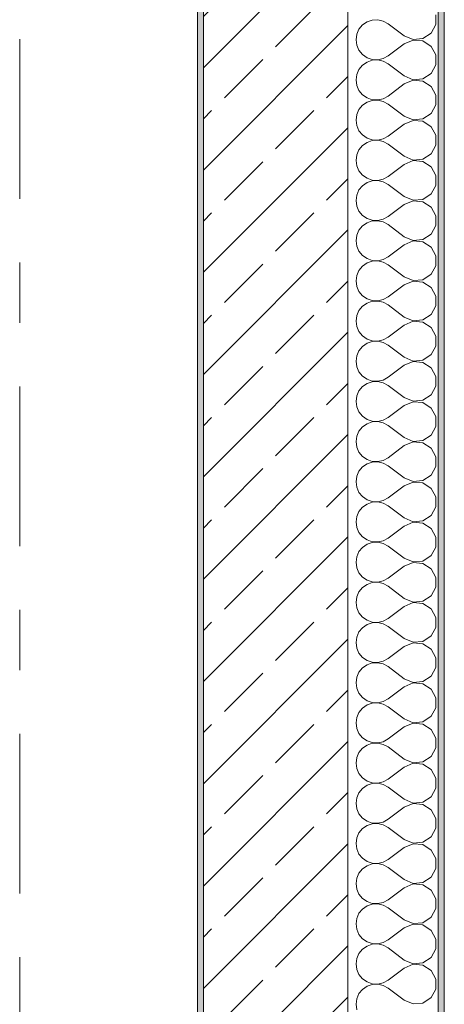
# Model space of a CAD drawing. Header units: metres. Extents: x -3.6 to 84.5, y -11 to 16.8.
# Tile 349 of 361: x 61.7 to 62.4, y 9.4 to 11. Entities that reach past the tile are written whole.
import ezdxf

# ---------------------------------------------------------------- set-up
doc = ezdxf.new("R2010")
doc.units = ezdxf.units.M
doc.header["$MEASUREMENT"] = 0
doc.linetypes.add('Strichlinie doppelt', pattern=[0.546806, 0.264583, -0.105833, 0.070556, -0.105833])
doc.layers.add('451 - Universal.Achsen Raster', color=7, linetype='Continuous')
doc.layers.add('604 - Struktur.Wand Aussen', color=7, linetype='Continuous')

# ---------------------------------------------------------------- blocks, each defined once
blk = doc.blocks.new('*X69')
at = {"layer": '604 - Struktur.Wand Aussen', "color": 7, "linetype": 'Continuous', "lineweight": 5}
for p, q in [((62.3068, 11.0298), (62.2992, 11.0246)), ((62.3155, 11.0328), (62.3068, 11.0298)), ((62.3247, 11.0332), (62.3155, 11.0328)), ((62.3336, 11.0311), (62.3247, 11.0332)), ((62.3417, 11.0267), (62.3336, 11.0311)), ((62.3684, 11.0067), (62.3417, 11.0267)), ((62.4207, 11.0252), (62.4207, 11.0415)), ((62.2933, 11.0175), (62.2896, 11.0091)), ((62.2992, 11.0246), (62.2933, 11.0175)), ((62.3995, 11.0019), (62.413, 11.0109)), ((62.413, 11.0109), (62.4207, 11.0252)), ((62.2896, 11.0091), (62.2884, 11)), ((62.2884, 11), (62.2896, 10.9909)), ((62.3684, 11.0067), (62.3833, 11.0004)), ((62.3833, 10.9996), (62.3684, 10.9933)), ((62.3833, 11.0004), (62.3995, 11.0019)), ((62.3995, 10.9981), (62.3833, 10.9996)), ((62.413, 10.9891), (62.3995, 10.9981)), ((62.2896, 10.9909), (62.2933, 10.9825)), ((62.2933, 10.9825), (62.2992, 10.9754)), ((62.3684, 10.9933), (62.3417, 10.9733)), ((62.4207, 10.9748), (62.413, 10.9891)), ((62.2992, 10.9754), (62.3068, 10.9702)), ((62.3068, 10.9631), (62.2992, 10.9579)), ((62.3068, 10.9702), (62.3155, 10.9672)), ((62.3155, 10.9661), (62.3068, 10.9631)), ((62.3155, 10.9672), (62.3247, 10.9668)), ((62.3247, 10.9665), (62.3155, 10.9661)), ((62.3247, 10.9668), (62.3336, 10.9689)), ((62.3336, 10.9645), (62.3247, 10.9665)), ((62.3336, 10.9689), (62.3417, 10.9733)), ((62.3417, 10.96), (62.3336, 10.9645)), ((62.4207, 10.9585), (62.4207, 10.9748)), ((62.2933, 10.9509), (62.2896, 10.9424)), ((62.2992, 10.9579), (62.2933, 10.9509)), ((62.3684, 10.94), (62.3417, 10.96)), ((62.413, 10.9442), (62.4207, 10.9585)), ((62.2896, 10.9424), (62.2884, 10.9333)), ((62.2884, 10.9333), (62.2896, 10.9242)), ((62.3684, 10.94), (62.3833, 10.9337)), ((62.3833, 10.933), (62.3684, 10.9267)), ((62.3833, 10.9337), (62.3995, 10.9352)), ((62.3995, 10.9314), (62.3833, 10.933)), ((62.3995, 10.9352), (62.413, 10.9442)), ((62.413, 10.9224), (62.3995, 10.9314)), ((62.2896, 10.9242), (62.2933, 10.9158)), ((62.2933, 10.9158), (62.2992, 10.9087)), ((62.3684, 10.9267), (62.3417, 10.9067)), ((62.4207, 10.9081), (62.413, 10.9224)), ((62.2992, 10.9087), (62.3068, 10.9035)), ((62.3068, 10.8965), (62.2992, 10.8913)), ((62.3068, 10.9035), (62.3155, 10.9006)), ((62.3155, 10.8994), (62.3068, 10.8965)), ((62.3155, 10.9006), (62.3247, 10.9001)), ((62.3247, 10.8999), (62.3155, 10.8994)), ((62.3247, 10.9001), (62.3336, 10.9022)), ((62.3336, 10.8978), (62.3247, 10.8999)), ((62.3336, 10.9022), (62.3417, 10.9067)), ((62.3417, 10.8933), (62.3336, 10.8978)), ((62.4207, 10.8919), (62.4207, 10.9081)), ((62.2933, 10.8842), (62.2896, 10.8758)), ((62.2992, 10.8913), (62.2933, 10.8842)), ((62.3684, 10.8733), (62.3417, 10.8933)), ((62.413, 10.8776), (62.4207, 10.8919)), ((62.2896, 10.8758), (62.2884, 10.8667)), ((62.2884, 10.8667), (62.2896, 10.8576)), ((62.3684, 10.8733), (62.3833, 10.867)), ((62.3833, 10.8663), (62.3684, 10.86)), ((62.3833, 10.867), (62.3995, 10.8686)), ((62.3995, 10.8648), (62.3833, 10.8663)), ((62.3995, 10.8686), (62.413, 10.8776)), ((62.413, 10.8558), (62.3995, 10.8648)), ((62.2896, 10.8576), (62.2933, 10.8491)), ((62.2933, 10.8491), (62.2992, 10.8421)), ((62.3684, 10.86), (62.3417, 10.84)), ((62.4207, 10.8415), (62.413, 10.8558)), ((62.2992, 10.8421), (62.3068, 10.8369)), ((62.3068, 10.8369), (62.3155, 10.8339)), ((62.3155, 10.8328), (62.3068, 10.8298)), ((62.3155, 10.8339), (62.3247, 10.8335)), ((62.3247, 10.8332), (62.3155, 10.8328)), ((62.3247, 10.8335), (62.3336, 10.8355)), ((62.3336, 10.8311), (62.3247, 10.8332)), ((62.3336, 10.8355), (62.3417, 10.84)), ((62.3417, 10.8267), (62.3336, 10.8311)), ((62.4207, 10.8252), (62.4207, 10.8415)), ((62.2933, 10.8175), (62.2896, 10.8091)), ((62.2992, 10.8246), (62.2933, 10.8175)), ((62.3068, 10.8298), (62.2992, 10.8246)), ((62.3684, 10.8067), (62.3417, 10.8267)), ((62.413, 10.8109), (62.4207, 10.8252)), ((62.2896, 10.8091), (62.2884, 10.8)), ((62.2884, 10.8), (62.2896, 10.7909)), ((62.3684, 10.8067), (62.3833, 10.8004)), ((62.3833, 10.7996), (62.3684, 10.7933)), ((62.3833, 10.8004), (62.3995, 10.8019)), ((62.3995, 10.7981), (62.3833, 10.7996)), ((62.3995, 10.8019), (62.413, 10.8109)), ((62.413, 10.7891), (62.3995, 10.7981)), ((62.2896, 10.7909), (62.2933, 10.7825)), ((62.2933, 10.7825), (62.2992, 10.7754)), ((62.3684, 10.7933), (62.3417, 10.7733)), ((62.4207, 10.7748), (62.413, 10.7891)), ((62.2992, 10.7754), (62.3068, 10.7702)), ((62.3068, 10.7702), (62.3155, 10.7672)), ((62.3155, 10.7661), (62.3068, 10.7631)), ((62.3155, 10.7672), (62.3247, 10.7668)), ((62.3247, 10.7665), (62.3155, 10.7661)), ((62.3247, 10.7668), (62.3336, 10.7689)), ((62.3336, 10.7645), (62.3247, 10.7665)), ((62.3336, 10.7689), (62.3417, 10.7733)), ((62.4207, 10.7585), (62.4207, 10.7748)), ((62.2933, 10.7509), (62.2896, 10.7424)), ((62.2992, 10.7579), (62.2933, 10.7509)), ((62.3068, 10.7631), (62.2992, 10.7579)), ((62.3417, 10.76), (62.3336, 10.7645)), ((62.3684, 10.74), (62.3417, 10.76)), ((62.413, 10.7442), (62.4207, 10.7585)), ((62.2896, 10.7424), (62.2884, 10.7333)), ((62.2884, 10.7333), (62.2896, 10.7242)), ((62.3684, 10.74), (62.3833, 10.7337)), ((62.3833, 10.733), (62.3684, 10.7267)), ((62.3833, 10.7337), (62.3995, 10.7352)), ((62.3995, 10.7314), (62.3833, 10.733)), ((62.3995, 10.7352), (62.413, 10.7442)), ((62.2896, 10.7242), (62.2933, 10.7158)), ((62.3684, 10.7267), (62.3417, 10.7067)), ((62.413, 10.7224), (62.3995, 10.7314)), ((62.4207, 10.7081), (62.413, 10.7224)), ((62.2933, 10.7158), (62.2992, 10.7087)), ((62.2992, 10.7087), (62.3068, 10.7035)), ((62.3068, 10.7035), (62.3155, 10.7006)), ((62.3155, 10.7006), (62.3247, 10.7001)), ((62.3247, 10.6999), (62.3155, 10.6994)), ((62.3247, 10.7001), (62.3336, 10.7022)), ((62.3336, 10.6978), (62.3247, 10.6999)), ((62.3336, 10.7022), (62.3417, 10.7067)), ((62.4207, 10.6919), (62.4207, 10.7081)), ((62.2933, 10.6842), (62.2896, 10.6758)), ((62.2992, 10.6913), (62.2933, 10.6842)), ((62.3068, 10.6965), (62.2992, 10.6913)), ((62.3155, 10.6994), (62.3068, 10.6965)), ((62.3417, 10.6933), (62.3336, 10.6978)), ((62.3684, 10.6733), (62.3417, 10.6933)), ((62.413, 10.6776), (62.4207, 10.6919)), ((62.2896, 10.6758), (62.2884, 10.6667)), ((62.3684, 10.6733), (62.3833, 10.667)), ((62.3833, 10.667), (62.3995, 10.6686)), ((62.3995, 10.6686), (62.413, 10.6776)), ((62.2884, 10.6667), (62.2896, 10.6576)), ((62.2896, 10.6576), (62.2933, 10.6491)), ((62.3684, 10.66), (62.3417, 10.64)), ((62.3833, 10.6663), (62.3684, 10.66)), ((62.3995, 10.6648), (62.3833, 10.6663)), ((62.413, 10.6558), (62.3995, 10.6648)), ((62.4207, 10.6415), (62.413, 10.6558)), ((62.2933, 10.6491), (62.2992, 10.6421)), ((62.2992, 10.6421), (62.3068, 10.6369)), ((62.3068, 10.6369), (62.3155, 10.6339)), ((62.3247, 10.6335), (62.3336, 10.6355)), ((62.3336, 10.6355), (62.3417, 10.64)), ((62.4207, 10.6252), (62.4207, 10.6415)), ((62.2992, 10.6246), (62.2933, 10.6175)), ((62.3068, 10.6298), (62.2992, 10.6246)), ((62.3155, 10.6328), (62.3068, 10.6298)), ((62.3155, 10.6339), (62.3247, 10.6335)), ((62.3247, 10.6332), (62.3155, 10.6328)), ((62.3336, 10.6311), (62.3247, 10.6332)), ((62.3417, 10.6267), (62.3336, 10.6311)), ((62.3684, 10.6067), (62.3417, 10.6267)), ((62.413, 10.6109), (62.4207, 10.6252)), ((62.2896, 10.6091), (62.2884, 10.6)), ((62.2933, 10.6175), (62.2896, 10.6091)), ((62.3684, 10.6067), (62.3833, 10.6004)), ((62.3833, 10.6004), (62.3995, 10.6019)), ((62.3995, 10.6019), (62.413, 10.6109)), ((62.2884, 10.6), (62.2896, 10.5909)), ((62.2896, 10.5909), (62.2933, 10.5825)), ((62.3684, 10.5933), (62.3417, 10.5733)), ((62.3833, 10.5996), (62.3684, 10.5933)), ((62.3995, 10.5981), (62.3833, 10.5996)), ((62.413, 10.5891), (62.3995, 10.5981)), ((62.4207, 10.5748), (62.413, 10.5891)), ((62.2933, 10.5825), (62.2992, 10.5754)), ((62.2992, 10.5754), (62.3068, 10.5702)), ((62.3068, 10.5702), (62.3155, 10.5672)), ((62.3336, 10.5689), (62.3417, 10.5733)), ((62.4207, 10.5585), (62.4207, 10.5748)), ((62.2992, 10.5579), (62.2933, 10.5509)), ((62.3068, 10.5631), (62.2992, 10.5579)), ((62.3155, 10.5661), (62.3068, 10.5631)), ((62.3155, 10.5672), (62.3247, 10.5668)), ((62.3247, 10.5665), (62.3155, 10.5661)), ((62.3247, 10.5668), (62.3336, 10.5689)), ((62.3336, 10.5645), (62.3247, 10.5665)), ((62.3417, 10.56), (62.3336, 10.5645)), ((62.3684, 10.54), (62.3417, 10.56)), ((62.413, 10.5442), (62.4207, 10.5585)), ((62.2896, 10.5424), (62.2884, 10.5333)), ((62.2933, 10.5509), (62.2896, 10.5424)), ((62.3684, 10.54), (62.3833, 10.5337)), ((62.3995, 10.5352), (62.413, 10.5442)), ((62.2884, 10.5333), (62.2896, 10.5242)), ((62.2896, 10.5242), (62.2933, 10.5158)), ((62.3684, 10.5267), (62.3417, 10.5067)), ((62.3833, 10.533), (62.3684, 10.5267)), ((62.3833, 10.5337), (62.3995, 10.5352)), ((62.3995, 10.5314), (62.3833, 10.533)), ((62.413, 10.5224), (62.3995, 10.5314)), ((62.4207, 10.5081), (62.413, 10.5224)), ((62.2933, 10.5158), (62.2992, 10.5087)), ((62.2992, 10.5087), (62.3068, 10.5035)), ((62.3336, 10.5022), (62.3417, 10.5067)), ((62.4207, 10.4919), (62.4207, 10.5081)), ((62.2992, 10.4913), (62.2933, 10.4842)), ((62.3068, 10.4965), (62.2992, 10.4913)), ((62.3068, 10.5035), (62.3155, 10.5006)), ((62.3155, 10.4994), (62.3068, 10.4965)), ((62.3155, 10.5006), (62.3247, 10.5001)), ((62.3247, 10.4999), (62.3155, 10.4994)), ((62.3247, 10.5001), (62.3336, 10.5022)), ((62.3336, 10.4978), (62.3247, 10.4999)), ((62.3417, 10.4933), (62.3336, 10.4978)), ((62.3684, 10.4733), (62.3417, 10.4933)), ((62.413, 10.4776), (62.4207, 10.4919)), ((62.2896, 10.4758), (62.2884, 10.4667)), ((62.2933, 10.4842), (62.2896, 10.4758)), ((62.3684, 10.4733), (62.3833, 10.467)), ((62.3995, 10.4686), (62.413, 10.4776)), ((62.2884, 10.4667), (62.2896, 10.4576)), ((62.2896, 10.4576), (62.2933, 10.4491)), ((62.3684, 10.46), (62.3417, 10.44)), ((62.3833, 10.4663), (62.3684, 10.46)), ((62.3833, 10.467), (62.3995, 10.4686)), ((62.3995, 10.4648), (62.3833, 10.4663)), ((62.413, 10.4558), (62.3995, 10.4648)), ((62.4207, 10.4415), (62.413, 10.4558)), ((62.2933, 10.4491), (62.2992, 10.4421)), ((62.2992, 10.4421), (62.3068, 10.4369)), ((62.3336, 10.4355), (62.3417, 10.44)), ((62.4207, 10.4252), (62.4207, 10.4415)), ((62.2992, 10.4246), (62.2933, 10.4175)), ((62.3068, 10.4298), (62.2992, 10.4246)), ((62.3068, 10.4369), (62.3155, 10.4339)), ((62.3155, 10.4328), (62.3068, 10.4298)), ((62.3155, 10.4339), (62.3247, 10.4335)), ((62.3247, 10.4332), (62.3155, 10.4328)), ((62.3247, 10.4335), (62.3336, 10.4355)), ((62.3336, 10.4311), (62.3247, 10.4332)), ((62.3417, 10.4267), (62.3336, 10.4311)), ((62.3684, 10.4067), (62.3417, 10.4267)), ((62.413, 10.4109), (62.4207, 10.4252)), ((62.2896, 10.4091), (62.2884, 10.4)), ((62.2933, 10.4175), (62.2896, 10.4091)), ((62.3684, 10.4067), (62.3833, 10.4004)), ((62.3995, 10.4019), (62.413, 10.4109)), ((62.2884, 10.4), (62.2896, 10.3909)), ((62.2896, 10.3909), (62.2933, 10.3825)), ((62.3684, 10.3933), (62.3417, 10.3733)), ((62.3833, 10.3996), (62.3684, 10.3933)), ((62.3833, 10.4004), (62.3995, 10.4019)), ((62.3995, 10.3981), (62.3833, 10.3996)), ((62.413, 10.3891), (62.3995, 10.3981)), ((62.2933, 10.3825), (62.2992, 10.3754)), ((62.2992, 10.3754), (62.3068, 10.3702)), ((62.3336, 10.3689), (62.3417, 10.3733)), ((62.4207, 10.3748), (62.413, 10.3891)), ((62.4207, 10.3585), (62.4207, 10.3748)), ((62.2992, 10.3579), (62.2933, 10.3509)), ((62.3068, 10.3631), (62.2992, 10.3579)), ((62.3068, 10.3702), (62.3155, 10.3672)), ((62.3155, 10.3661), (62.3068, 10.3631)), ((62.3155, 10.3672), (62.3247, 10.3668)), ((62.3247, 10.3665), (62.3155, 10.3661)), ((62.3247, 10.3668), (62.3336, 10.3689)), ((62.3336, 10.3645), (62.3247, 10.3665)), ((62.3417, 10.36), (62.3336, 10.3645)), ((62.3684, 10.34), (62.3417, 10.36)), ((62.413, 10.3442), (62.4207, 10.3585)), ((62.2896, 10.3424), (62.2884, 10.3333)), ((62.2933, 10.3509), (62.2896, 10.3424)), ((62.3995, 10.3352), (62.413, 10.3442)), ((62.2884, 10.3333), (62.2896, 10.3242)), ((62.2896, 10.3242), (62.2933, 10.3158)), ((62.3684, 10.3267), (62.3417, 10.3067)), ((62.3684, 10.34), (62.3833, 10.3337)), ((62.3833, 10.333), (62.3684, 10.3267)), ((62.3833, 10.3337), (62.3995, 10.3352)), ((62.3995, 10.3314), (62.3833, 10.333)), ((62.413, 10.3224), (62.3995, 10.3314)), ((62.2933, 10.3158), (62.2992, 10.3087)), ((62.2992, 10.3087), (62.3068, 10.3035)), ((62.4207, 10.3081), (62.413, 10.3224)), ((62.4207, 10.2919), (62.4207, 10.3081)), ((62.2992, 10.2913), (62.2933, 10.2842)), ((62.3068, 10.2965), (62.2992, 10.2913)), ((62.3068, 10.3035), (62.3155, 10.3006)), ((62.3155, 10.2994), (62.3068, 10.2965)), ((62.3155, 10.3006), (62.3247, 10.3001)), ((62.3247, 10.2999), (62.3155, 10.2994)), ((62.3247, 10.3001), (62.3336, 10.3022)), ((62.3336, 10.2978), (62.3247, 10.2999)), ((62.3336, 10.3022), (62.3417, 10.3067)), ((62.3417, 10.2933), (62.3336, 10.2978)), ((62.3684, 10.2733), (62.3417, 10.2933)), ((62.413, 10.2776), (62.4207, 10.2919)), ((62.2896, 10.2758), (62.2884, 10.2667)), ((62.2933, 10.2842), (62.2896, 10.2758)), ((62.3995, 10.2686), (62.413, 10.2776)), ((62.2884, 10.2667), (62.2896, 10.2576)), ((62.3684, 10.26), (62.3417, 10.24)), ((62.3684, 10.2733), (62.3833, 10.267)), ((62.3833, 10.2663), (62.3684, 10.26)), ((62.3833, 10.267), (62.3995, 10.2686)), ((62.3995, 10.2648), (62.3833, 10.2663)), ((62.413, 10.2558), (62.3995, 10.2648)), ((62.2896, 10.2576), (62.2933, 10.2491)), ((62.2933, 10.2491), (62.2992, 10.2421)), ((62.4207, 10.2415), (62.413, 10.2558)), ((62.2992, 10.2421), (62.3068, 10.2369)), ((62.3068, 10.2298), (62.2992, 10.2246)), ((62.3068, 10.2369), (62.3155, 10.2339)), ((62.3155, 10.2328), (62.3068, 10.2298)), ((62.3155, 10.2339), (62.3247, 10.2335)), ((62.3247, 10.2332), (62.3155, 10.2328)), ((62.3247, 10.2335), (62.3336, 10.2355)), ((62.3336, 10.2311), (62.3247, 10.2332)), ((62.3336, 10.2355), (62.3417, 10.24)), ((62.3417, 10.2267), (62.3336, 10.2311)), ((62.3684, 10.2067), (62.3417, 10.2267)), ((62.4207, 10.2252), (62.4207, 10.2415)), ((62.2933, 10.2175), (62.2896, 10.2091)), ((62.2992, 10.2246), (62.2933, 10.2175)), ((62.3995, 10.2019), (62.413, 10.2109)), ((62.413, 10.2109), (62.4207, 10.2252)), ((62.2896, 10.2091), (62.2884, 10.2)), ((62.2884, 10.2), (62.2896, 10.1909)), ((62.3684, 10.1933), (62.3417, 10.1733)), ((62.3684, 10.2067), (62.3833, 10.2004)), ((62.3833, 10.1996), (62.3684, 10.1933)), ((62.3833, 10.2004), (62.3995, 10.2019)), ((62.3995, 10.1981), (62.3833, 10.1996)), ((62.413, 10.1891), (62.3995, 10.1981)), ((62.2896, 10.1909), (62.2933, 10.1825)), ((62.2933, 10.1825), (62.2992, 10.1754)), ((62.4207, 10.1748), (62.413, 10.1891)), ((62.2992, 10.1754), (62.3068, 10.1702)), ((62.3068, 10.1631), (62.2992, 10.1579)), ((62.3068, 10.1702), (62.3155, 10.1672)), ((62.3155, 10.1661), (62.3068, 10.1631)), ((62.3155, 10.1672), (62.3247, 10.1668)), ((62.3247, 10.1665), (62.3155, 10.1661)), ((62.3247, 10.1668), (62.3336, 10.1689)), ((62.3336, 10.1645), (62.3247, 10.1665)), ((62.3336, 10.1689), (62.3417, 10.1733)), ((62.3417, 10.16), (62.3336, 10.1645)), ((62.4207, 10.1585), (62.4207, 10.1748)), ((62.2933, 10.1509), (62.2896, 10.1424)), ((62.2992, 10.1579), (62.2933, 10.1509)), ((62.3684, 10.14), (62.3417, 10.16)), ((62.3995, 10.1352), (62.413, 10.1442)), ((62.413, 10.1442), (62.4207, 10.1585)), ((62.2896, 10.1424), (62.2884, 10.1333)), ((62.2884, 10.1333), (62.2896, 10.1242)), ((62.3684, 10.14), (62.3833, 10.1337)), ((62.3833, 10.133), (62.3684, 10.1267)), ((62.3833, 10.1337), (62.3995, 10.1352)), ((62.3995, 10.1314), (62.3833, 10.133)), ((62.413, 10.1224), (62.3995, 10.1314)), ((62.2896, 10.1242), (62.2933, 10.1158)), ((62.2933, 10.1158), (62.2992, 10.1087)), ((62.3684, 10.1267), (62.3417, 10.1067)), ((62.4207, 10.1081), (62.413, 10.1224)), ((62.2992, 10.1087), (62.3068, 10.1035)), ((62.3068, 10.0965), (62.2992, 10.0913)), ((62.3068, 10.1035), (62.3155, 10.1006)), ((62.3155, 10.0994), (62.3068, 10.0965)), ((62.3155, 10.1006), (62.3247, 10.1001)), ((62.3247, 10.0999), (62.3155, 10.0994)), ((62.3247, 10.1001), (62.3336, 10.1022)), ((62.3336, 10.0978), (62.3247, 10.0999)), ((62.3336, 10.1022), (62.3417, 10.1067)), ((62.3417, 10.0933), (62.3336, 10.0978)), ((62.4207, 10.0919), (62.4207, 10.1081)), ((62.2933, 10.0842), (62.2896, 10.0758)), ((62.2992, 10.0913), (62.2933, 10.0842)), ((62.3684, 10.0733), (62.3417, 10.0933)), ((62.413, 10.0776), (62.4207, 10.0919)), ((62.2896, 10.0758), (62.2884, 10.0667)), ((62.2884, 10.0667), (62.2896, 10.0576)), ((62.3684, 10.0733), (62.3833, 10.067)), ((62.3833, 10.0663), (62.3684, 10.06)), ((62.3833, 10.067), (62.3995, 10.0686)), ((62.3995, 10.0648), (62.3833, 10.0663)), ((62.3995, 10.0686), (62.413, 10.0776)), ((62.413, 10.0558), (62.3995, 10.0648)), ((62.2896, 10.0576), (62.2933, 10.0491)), ((62.2933, 10.0491), (62.2992, 10.0421)), ((62.3684, 10.06), (62.3417, 10.04)), ((62.4207, 10.0415), (62.413, 10.0558)), ((62.2992, 10.0421), (62.3068, 10.0369)), ((62.3068, 10.0369), (62.3155, 10.0339)), ((62.3155, 10.0328), (62.3068, 10.0298)), ((62.3155, 10.0339), (62.3247, 10.0335)), ((62.3247, 10.0332), (62.3155, 10.0328)), ((62.3247, 10.0335), (62.3336, 10.0355)), ((62.3336, 10.0311), (62.3247, 10.0332)), ((62.3336, 10.0355), (62.3417, 10.04)), ((62.3417, 10.0267), (62.3336, 10.0311)), ((62.4207, 10.0252), (62.4207, 10.0415)), ((62.2933, 10.0175), (62.2896, 10.0091)), ((62.2992, 10.0246), (62.2933, 10.0175)), ((62.3068, 10.0298), (62.2992, 10.0246)), ((62.3684, 10.0067), (62.3417, 10.0267)), ((62.413, 10.0109), (62.4207, 10.0252)), ((62.2896, 10.0091), (62.2884, 10)), ((62.2884, 10), (62.2896, 9.9909)), ((62.3684, 10.0067), (62.3833, 10.0004)), ((62.3833, 9.9996), (62.3684, 9.9933)), ((62.3833, 10.0004), (62.3995, 10.0019)), ((62.3995, 9.9981), (62.3833, 9.9996)), ((62.3995, 10.0019), (62.413, 10.0109)), ((62.413, 9.9891), (62.3995, 9.9981)), ((62.2896, 9.9909), (62.2933, 9.9825)), ((62.2933, 9.9825), (62.2992, 9.9754)), ((62.3684, 9.9933), (62.3417, 9.9733)), ((62.4207, 9.9748), (62.413, 9.9891)), ((62.2992, 9.9754), (62.3068, 9.9702)), ((62.3068, 9.9702), (62.3155, 9.9672)), ((62.3155, 9.9661), (62.3068, 9.9631)), ((62.3155, 9.9672), (62.3247, 9.9668)), ((62.3247, 9.9665), (62.3155, 9.9661)), ((62.3247, 9.9668), (62.3336, 9.9689)), ((62.3336, 9.9645), (62.3247, 9.9665)), ((62.3336, 9.9689), (62.3417, 9.9733)), ((62.4207, 9.9585), (62.4207, 9.9748)), ((62.2933, 9.9509), (62.2896, 9.9424)), ((62.2992, 9.9579), (62.2933, 9.9509)), ((62.3068, 9.9631), (62.2992, 9.9579)), ((62.3417, 9.96), (62.3336, 9.9645)), ((62.3684, 9.94), (62.3417, 9.96)), ((62.413, 9.9442), (62.4207, 9.9585)), ((62.2896, 9.9424), (62.2884, 9.9333)), ((62.2884, 9.9333), (62.2896, 9.9242)), ((62.3684, 9.94), (62.3833, 9.9337)), ((62.3833, 9.933), (62.3684, 9.9267)), ((62.3833, 9.9337), (62.3995, 9.9352)), ((62.3995, 9.9314), (62.3833, 9.933)), ((62.3995, 9.9352), (62.413, 9.9442)), ((62.2896, 9.9242), (62.2933, 9.9158)), ((62.2933, 9.9158), (62.2992, 9.9087)), ((62.3684, 9.9267), (62.3417, 9.9067)), ((62.413, 9.9224), (62.3995, 9.9314)), ((62.4207, 9.9081), (62.413, 9.9224)), ((62.2992, 9.9087), (62.3068, 9.9035)), ((62.3068, 9.9035), (62.3155, 9.9006)), ((62.3155, 9.8994), (62.3068, 9.8965)), ((62.3155, 9.9006), (62.3247, 9.9001)), ((62.3247, 9.8999), (62.3155, 9.8994)), ((62.3247, 9.9001), (62.3336, 9.9022)), ((62.3336, 9.8978), (62.3247, 9.8999)), ((62.3336, 9.9022), (62.3417, 9.9067)), ((62.4207, 9.8919), (62.4207, 9.9081)), ((62.2933, 9.8842), (62.2896, 9.8758)), ((62.2992, 9.8913), (62.2933, 9.8842)), ((62.3068, 9.8965), (62.2992, 9.8913)), ((62.3417, 9.8933), (62.3336, 9.8978)), ((62.3684, 9.8733), (62.3417, 9.8933)), ((62.413, 9.8776), (62.4207, 9.8919)), ((62.2896, 9.8758), (62.2884, 9.8667)), ((62.2884, 9.8667), (62.2896, 9.8576)), ((62.3684, 9.8733), (62.3833, 9.867)), ((62.3833, 9.867), (62.3995, 9.8686)), ((62.3995, 9.8686), (62.413, 9.8776)), ((62.2896, 9.8576), (62.2933, 9.8491)), ((62.3684, 9.86), (62.3417, 9.84)), ((62.3833, 9.8663), (62.3684, 9.86)), ((62.3995, 9.8648), (62.3833, 9.8663)), ((62.413, 9.8558), (62.3995, 9.8648)), ((62.4207, 9.8415), (62.413, 9.8558)), ((62.2933, 9.8491), (62.2992, 9.8421)), ((62.2992, 9.8421), (62.3068, 9.8369)), ((62.3068, 9.8369), (62.3155, 9.8339)), ((62.3155, 9.8339), (62.3247, 9.8335)), ((62.3247, 9.8335), (62.3336, 9.8355)), ((62.3336, 9.8355), (62.3417, 9.84)), ((62.4207, 9.8252), (62.4207, 9.8415)), ((62.2933, 9.8175), (62.2896, 9.8091)), ((62.2992, 9.8246), (62.2933, 9.8175)), ((62.3068, 9.8298), (62.2992, 9.8246)), ((62.3155, 9.8328), (62.3068, 9.8298)), ((62.3247, 9.8332), (62.3155, 9.8328)), ((62.3336, 9.8311), (62.3247, 9.8332)), ((62.3417, 9.8267), (62.3336, 9.8311)), ((62.3684, 9.8067), (62.3417, 9.8267)), ((62.413, 9.8109), (62.4207, 9.8252)), ((62.2896, 9.8091), (62.2884, 9.8)), ((62.3684, 9.8067), (62.3833, 9.8004)), ((62.3833, 9.8004), (62.3995, 9.8019)), ((62.3995, 9.8019), (62.413, 9.8109)), ((62.2884, 9.8), (62.2896, 9.7909)), ((62.2896, 9.7909), (62.2933, 9.7825)), ((62.3684, 9.7933), (62.3417, 9.7733)), ((62.3833, 9.7996), (62.3684, 9.7933)), ((62.3995, 9.7981), (62.3833, 9.7996)), ((62.413, 9.7891), (62.3995, 9.7981)), ((62.4207, 9.7748), (62.413, 9.7891)), ((62.2933, 9.7825), (62.2992, 9.7754)), ((62.2992, 9.7754), (62.3068, 9.7702)), ((62.3068, 9.7702), (62.3155, 9.7672)), ((62.3247, 9.7668), (62.3336, 9.7689)), ((62.3336, 9.7689), (62.3417, 9.7733)), ((62.4207, 9.7585), (62.4207, 9.7748)), ((62.2992, 9.7579), (62.2933, 9.7509)), ((62.3068, 9.7631), (62.2992, 9.7579)), ((62.3155, 9.7661), (62.3068, 9.7631)), ((62.3155, 9.7672), (62.3247, 9.7668)), ((62.3247, 9.7665), (62.3155, 9.7661)), ((62.3336, 9.7645), (62.3247, 9.7665)), ((62.3417, 9.76), (62.3336, 9.7645)), ((62.3684, 9.74), (62.3417, 9.76)), ((62.413, 9.7442), (62.4207, 9.7585)), ((62.2896, 9.7424), (62.2884, 9.7333)), ((62.2933, 9.7509), (62.2896, 9.7424)), ((62.3684, 9.74), (62.3833, 9.7337)), ((62.3995, 9.7352), (62.413, 9.7442)), ((62.2884, 9.7333), (62.2896, 9.7242)), ((62.2896, 9.7242), (62.2933, 9.7158)), ((62.3684, 9.7267), (62.3417, 9.7067)), ((62.3833, 9.733), (62.3684, 9.7267)), ((62.3833, 9.7337), (62.3995, 9.7352)), ((62.3995, 9.7314), (62.3833, 9.733)), ((62.413, 9.7224), (62.3995, 9.7314)), ((62.4207, 9.7081), (62.413, 9.7224)), ((62.2933, 9.7158), (62.2992, 9.7087)), ((62.2992, 9.7087), (62.3068, 9.7035)), ((62.3068, 9.7035), (62.3155, 9.7006)), ((62.3336, 9.7022), (62.3417, 9.7067)), ((62.4207, 9.6919), (62.4207, 9.7081)), ((62.2992, 9.6913), (62.2933, 9.6842)), ((62.3068, 9.6965), (62.2992, 9.6913)), ((62.3155, 9.6994), (62.3068, 9.6965)), ((62.3155, 9.7006), (62.3247, 9.7001)), ((62.3247, 9.6999), (62.3155, 9.6994)), ((62.3247, 9.7001), (62.3336, 9.7022)), ((62.3336, 9.6978), (62.3247, 9.6999)), ((62.3417, 9.6933), (62.3336, 9.6978)), ((62.3684, 9.6733), (62.3417, 9.6933)), ((62.413, 9.6776), (62.4207, 9.6919)), ((62.2896, 9.6758), (62.2884, 9.6667)), ((62.2933, 9.6842), (62.2896, 9.6758)), ((62.3684, 9.6733), (62.3833, 9.667)), ((62.3995, 9.6686), (62.413, 9.6776)), ((62.2884, 9.6667), (62.2896, 9.6576)), ((62.2896, 9.6576), (62.2933, 9.6491)), ((62.3684, 9.66), (62.3417, 9.64)), ((62.3833, 9.6663), (62.3684, 9.66)), ((62.3833, 9.667), (62.3995, 9.6686)), ((62.3995, 9.6648), (62.3833, 9.6663)), ((62.413, 9.6558), (62.3995, 9.6648)), ((62.4207, 9.6415), (62.413, 9.6558)), ((62.2933, 9.6491), (62.2992, 9.6421)), ((62.2992, 9.6421), (62.3068, 9.6369)), ((62.3336, 9.6355), (62.3417, 9.64)), ((62.4207, 9.6252), (62.4207, 9.6415)), ((62.2992, 9.6246), (62.2933, 9.6175)), ((62.3068, 9.6298), (62.2992, 9.6246)), ((62.3068, 9.6369), (62.3155, 9.6339)), ((62.3155, 9.6328), (62.3068, 9.6298)), ((62.3155, 9.6339), (62.3247, 9.6335)), ((62.3247, 9.6332), (62.3155, 9.6328)), ((62.3247, 9.6335), (62.3336, 9.6355)), ((62.3336, 9.6311), (62.3247, 9.6332)), ((62.3417, 9.6267), (62.3336, 9.6311)), ((62.3684, 9.6067), (62.3417, 9.6267)), ((62.413, 9.6109), (62.4207, 9.6252)), ((62.2896, 9.6091), (62.2884, 9.6)), ((62.2933, 9.6175), (62.2896, 9.6091)), ((62.3684, 9.6067), (62.3833, 9.6004)), ((62.3995, 9.6019), (62.413, 9.6109)), ((62.2884, 9.6), (62.2896, 9.5909)), ((62.2896, 9.5909), (62.2933, 9.5825)), ((62.3684, 9.5933), (62.3417, 9.5733)), ((62.3833, 9.5996), (62.3684, 9.5933)), ((62.3833, 9.6004), (62.3995, 9.6019)), ((62.3995, 9.5981), (62.3833, 9.5996)), ((62.413, 9.5891), (62.3995, 9.5981)), ((62.4207, 9.5748), (62.413, 9.5891)), ((62.2933, 9.5825), (62.2992, 9.5754)), ((62.2992, 9.5754), (62.3068, 9.5702)), ((62.3336, 9.5689), (62.3417, 9.5733)), ((62.4207, 9.5585), (62.4207, 9.5748)), ((62.2992, 9.5579), (62.2933, 9.5509)), ((62.3068, 9.5631), (62.2992, 9.5579)), ((62.3068, 9.5702), (62.3155, 9.5672)), ((62.3155, 9.5661), (62.3068, 9.5631)), ((62.3155, 9.5672), (62.3247, 9.5668)), ((62.3247, 9.5665), (62.3155, 9.5661)), ((62.3247, 9.5668), (62.3336, 9.5689)), ((62.3336, 9.5645), (62.3247, 9.5665)), ((62.3417, 9.56), (62.3336, 9.5645)), ((62.3684, 9.54), (62.3417, 9.56)), ((62.413, 9.5442), (62.4207, 9.5585)), ((62.2896, 9.5424), (62.2884, 9.5333)), ((62.2933, 9.5509), (62.2896, 9.5424)), ((62.3684, 9.54), (62.3833, 9.5337)), ((62.3995, 9.5352), (62.413, 9.5442)), ((62.2884, 9.5333), (62.2896, 9.5242)), ((62.2896, 9.5242), (62.2933, 9.5158)), ((62.3684, 9.5267), (62.3417, 9.5067)), ((62.3833, 9.533), (62.3684, 9.5267)), ((62.3833, 9.5337), (62.3995, 9.5352)), ((62.3995, 9.5314), (62.3833, 9.533)), ((62.413, 9.5224), (62.3995, 9.5314)), ((62.2933, 9.5158), (62.2992, 9.5087)), ((62.2992, 9.5087), (62.3068, 9.5035)), ((62.4207, 9.5081), (62.413, 9.5224)), ((62.4207, 9.4919), (62.4207, 9.5081)), ((62.2992, 9.4913), (62.2933, 9.4842)), ((62.3068, 9.4965), (62.2992, 9.4913)), ((62.3068, 9.5035), (62.3155, 9.5006)), ((62.3155, 9.4994), (62.3068, 9.4965)), ((62.3155, 9.5006), (62.3247, 9.5001)), ((62.3247, 9.4999), (62.3155, 9.4994)), ((62.3247, 9.5001), (62.3336, 9.5022)), ((62.3336, 9.4978), (62.3247, 9.4999)), ((62.3336, 9.5022), (62.3417, 9.5067)), ((62.3417, 9.4933), (62.3336, 9.4978)), ((62.3684, 9.4733), (62.3417, 9.4933)), ((62.413, 9.4776), (62.4207, 9.4919)), ((62.2896, 9.4758), (62.2884, 9.4667)), ((62.2933, 9.4842), (62.2896, 9.4758)), ((62.3995, 9.4686), (62.413, 9.4776)), ((62.2884, 9.4667), (62.2896, 9.4576)), ((62.3684, 9.46), (62.3417, 9.44)), ((62.3684, 9.4733), (62.3833, 9.467)), ((62.3833, 9.4663), (62.3684, 9.46)), ((62.3833, 9.467), (62.3995, 9.4686)), ((62.3995, 9.4648), (62.3833, 9.4663)), ((62.413, 9.4558), (62.3995, 9.4648)), ((62.2896, 9.4576), (62.2933, 9.4491)), ((62.2933, 9.4491), (62.2992, 9.4421)), ((62.2992, 9.4421), (62.3068, 9.4369)), ((62.4207, 9.4415), (62.413, 9.4558)), ((62.3068, 9.4298), (62.2992, 9.4246)), ((62.3068, 9.4369), (62.3155, 9.4339)), ((62.3155, 9.4328), (62.3068, 9.4298)), ((62.3155, 9.4339), (62.3247, 9.4335)), ((62.3247, 9.4332), (62.3155, 9.4328)), ((62.3247, 9.4335), (62.3336, 9.4355)), ((62.3336, 9.4311), (62.3247, 9.4332)), ((62.3336, 9.4355), (62.3417, 9.44)), ((62.3417, 9.4267), (62.3336, 9.4311)), ((62.3684, 9.4067), (62.3417, 9.4267)), ((62.4207, 9.4252), (62.4207, 9.4415)), ((62.2896, 9.4091), (62.2884, 9.4)), ((62.2933, 9.4175), (62.2896, 9.4091)), ((62.2992, 9.4246), (62.2933, 9.4175)), ((62.3995, 9.4019), (62.413, 9.4109)), ((62.413, 9.4109), (62.4207, 9.4252)), ((62.2884, 9.4), (62.2896, 9.3909)), ((62.3684, 9.4067), (62.3833, 9.4004)), ((62.3833, 9.4004), (62.3995, 9.4019))]:
    blk.add_line(p, q, dxfattribs=at)

msp = doc.modelspace()

# ---------------------------------------------------------------- hatches: boundary and pattern name
at = {"layer": '604 - Struktur.Wand Aussen', "linetype": 'Continuous', "lineweight": 0, "true_color": 0x000000}
h = msp.add_hatch(dxfattribs=at)
h.set_pattern_fill('Verputz_0001', color=18, style=0, pattern_type=2)
h.set_pattern_definition([(0, (0, 0), (0, 0.08660254), [0, -0.05]), (0, (0.025, 0.0433), (0, 0.08660254), [0, -0.05])])
h.paths.add_polyline_path([(62.425, 7.935), (62.435, 7.935), (62.435, 13.845), (62.425, 13.845)])
h = msp.add_hatch(dxfattribs=at)
h.set_pattern_fill('Beton__Stahlbeton_0001', color=18, style=0, pattern_type=2)
h.set_pattern_definition([(45, (0, 0), (-0.08485281, 0.08485281), []), (45, (-0.04243, 0.04243), (-0.08485281, 0.08485281), [0.09, -0.03])])
h.paths.add_polyline_path([(62.035, 7.935), (62.085, 7.935), (62.155, 7.935), (62.275, 7.935), (62.275, 13.455), (62.035, 13.455)])
h = msp.add_hatch(dxfattribs=at)
h.set_pattern_fill('Gips_0001', color=18, style=0, pattern_type=2)
h.set_pattern_definition([(45, (0, 0), (-0.01767767, 0.01767767), [0, -0.025])])
h.paths.add_polyline_path([(62.025, 12.99), (62.025, 8.51), (62.035, 8.51), (62.035, 12.99)])

# ---------------------------------------------------------------- linework, layer by layer
at = {"layer": '451 - Universal.Achsen Raster', "color": 160, "linetype": 'Strichlinie doppelt', "lineweight": 9, "true_color": 0x3232ff}
msp.add_line((61.73, -10.585), (61.73, 16.355), dxfattribs=at)
at = {"layer": '604 - Struktur.Wand Aussen', "color": 7, "linetype": 'Continuous', "lineweight": 5}
msp.add_line((62.425, 7.935), (62.425, 13.705), dxfattribs=at)
at = {"layer": '604 - Struktur.Wand Aussen', "color": 7, "linetype": 'Continuous', "lineweight": 13}
for p, q in [((62.275, 7.935), (62.275, 13.455)), ((62.035, 12.99), (62.035, 8.51))]:
    msp.add_line(p, q, dxfattribs=at)
at = {"layer": '604 - Struktur.Wand Aussen', "color": 7, "linetype": 'Continuous', "lineweight": 5, "flags": 128}
for points in [[(62.435, 7.935), (62.435, 13.845)], [(62.025, 12.99), (62.025, 8.51)]]:
    msp.add_lwpolyline(points, dxfattribs=at)

# ---------------------------------------------------------------- block references
at = {"layer": '604 - Struktur.Wand Aussen', "color": 7, "lineweight": 18}
msp.add_blockref('*X69', (0, 0), dxfattribs=at)

doc.saveas('drawing.dxf')
